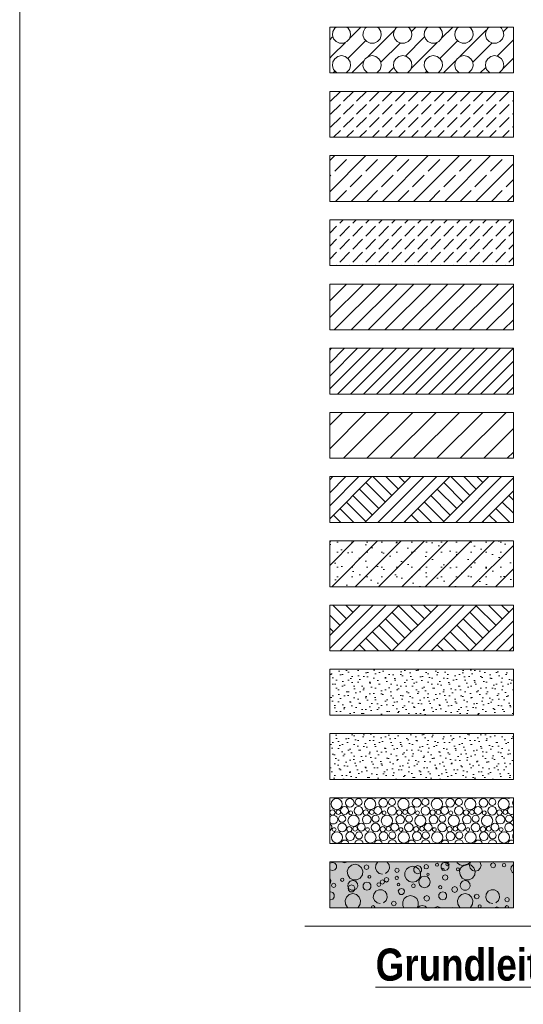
# Model space of a CAD drawing. Header units: metres. Extents: x -89 to 754, y -195 to 69.
# Tile 310 of 327: x 727.11 to 729.86, y -189.09 to -183.72. Entities that reach past the tile are written whole.
import ezdxf

# ---------------------------------------------------------------- set-up
doc = ezdxf.new("R2010")
doc.units = ezdxf.units.M
doc.header["$MEASUREMENT"] = 0
for name, color, linetype in [('00 Linien_Kreise_Splines', 7, 'Continuous'), ('00 Schraffuren', 7, 'Continuous'), ('Neubau_00 Schraffuren', 7, 'Continuous'), ('Neubau_80 Raum Einfärbungen', 7, 'Continuous'), ('Neubau_90 Allgemein Beschriftung', 7, 'Continuous')]:
    doc.layers.add(name, color=color, linetype=linetype)
doc.styles.add('ERSTELLTER_STIL_2', font='ARIALN.TTF')
pattern_1 = [(45, (711.8165, -194.51643), (-0.106066, 0.106066), []), (45, (711.78114, -194.48108), (-0.212132, 0.212132), []), (45, (711.74578, -194.44572), (-0.212132, 0.212132), []), (135, (711.710427, -194.410367), (0.03535534, 0.03535534), [0.15, -0.15])]
pattern_2 = [(45, (711.816493, -194.416433), (-0.0318198, 0.0318198), [0, -0.03, 0, -0.045]), (110, (711.916493, -194.416433), (0.04228617, 0.01539091), [0, -0.022, 0, -0.038])]

# ---------------------------------------------------------------- blocks, each defined once
blk = doc.blocks.new('*X912', base_point=(711.8165, -194.5164))
at = {"layer": 'Neubau_00 Schraffuren', "color": 8, "linetype": 'Continuous', "lineweight": 18}
for centre, radius in [((728.8402, -187.9952), 0.0306), ((728.912, -187.9889), 0.0239), ((728.96, -187.9845), 0.0192), ((729.0221, -187.9952), 0.0306), ((729.0939, -187.9889), 0.0239), ((729.1419, -187.9845), 0.0192), ((729.2039, -187.9952), 0.0306), ((729.2757, -187.9889), 0.0239), ((729.3237, -187.9845), 0.0192), ((729.3858, -187.9952), 0.0306), ((729.4576, -187.9889), 0.0239), ((729.5056, -187.9845), 0.0192), ((729.5676, -187.9952), 0.0306), ((729.6394, -187.9889), 0.0239), ((729.6874, -187.9845), 0.0192), ((729.7495, -187.9952), 0.0306), ((728.8172, -188.0413), 0.0143), ((728.8491, -188.0395), 0.0125), ((728.8828, -188.0306), 0.0213), ((728.9595, -188.0317), 0.0237), ((728.999, -188.0413), 0.0143), ((729.031, -188.0395), 0.0125), ((729.0646, -188.0306), 0.0213), ((729.1414, -188.0317), 0.0237), ((729.1809, -188.0413), 0.0143), ((729.2128, -188.0395), 0.0125), ((729.2465, -188.0306), 0.0213), ((729.3232, -188.0317), 0.0237), ((729.3627, -188.0413), 0.0143), ((729.3947, -188.0395), 0.0125), ((729.4283, -188.0306), 0.0213), ((729.5051, -188.0317), 0.0237), ((729.5446, -188.0413), 0.0143), ((729.5765, -188.0395), 0.0125), ((729.6102, -188.0306), 0.0213), ((729.6869, -188.0317), 0.0237), ((729.7265, -188.0413), 0.0143), ((729.7584, -188.0395), 0.0125), ((728.87, -188.0755), 0.0192), ((728.9321, -188.0862), 0.0306), ((728.9165, -188.0433), 0.0103), ((729.0039, -188.0799), 0.0239), ((729.0519, -188.0755), 0.0192), ((729.1139, -188.0862), 0.0306), ((729.0983, -188.0433), 0.0103), ((729.1857, -188.0799), 0.0239), ((729.2337, -188.0755), 0.0192), ((729.2958, -188.0862), 0.0306), ((729.2802, -188.0433), 0.0103), ((729.3676, -188.0799), 0.0239), ((729.4156, -188.0755), 0.0192), ((729.4776, -188.0862), 0.0306), ((729.462, -188.0433), 0.0103), ((729.5494, -188.0799), 0.0239), ((729.5974, -188.0755), 0.0192), ((729.6595, -188.0862), 0.0306), ((729.6439, -188.0433), 0.0103), ((729.7313, -188.0799), 0.0239), ((729.7793, -188.0755), 0.0192), ((728.8265, -188.1343), 0.0103), ((728.8695, -188.1227), 0.0237), ((728.909, -188.1323), 0.0143), ((728.941, -188.1305), 0.0125), ((728.9746, -188.1216), 0.0213), ((729.0083, -188.1343), 0.0103), ((729.0514, -188.1227), 0.0237), ((729.0909, -188.1323), 0.0143), ((729.1228, -188.1305), 0.0125), ((729.1565, -188.1216), 0.0213), ((729.1902, -188.1343), 0.0103), ((729.2332, -188.1227), 0.0237), ((729.2727, -188.1323), 0.0143), ((729.3047, -188.1305), 0.0125), ((729.3383, -188.1216), 0.0213), ((729.372, -188.1343), 0.0103), ((729.4151, -188.1227), 0.0237), ((729.4546, -188.1323), 0.0143), ((729.4865, -188.1305), 0.0125), ((729.5202, -188.1216), 0.0213), ((729.5539, -188.1343), 0.0103), ((729.5969, -188.1227), 0.0237), ((729.6365, -188.1323), 0.0143), ((729.6684, -188.1305), 0.0125), ((729.7021, -188.1216), 0.0213), ((729.7357, -188.1343), 0.0103), ((728.8421, -188.1772), 0.0306), ((728.9139, -188.1709), 0.0239), ((728.9619, -188.1665), 0.0192), ((729.0239, -188.1772), 0.0306), ((729.0957, -188.1709), 0.0239), ((729.1437, -188.1665), 0.0192), ((729.2058, -188.1772), 0.0306), ((729.2776, -188.1709), 0.0239), ((729.3256, -188.1665), 0.0192), ((729.3876, -188.1772), 0.0306), ((729.4594, -188.1709), 0.0239), ((729.5074, -188.1665), 0.0192), ((729.5695, -188.1772), 0.0306), ((729.6413, -188.1709), 0.0239), ((729.6893, -188.1665), 0.0192), ((729.7514, -188.1772), 0.0306)]:
    blk.add_circle(centre, radius, dxfattribs=at)
for centre, radius, start, end in [((728.8246, -187.9523), 0.0103, 236.9078, 303.0922), ((728.8677, -187.9407), 0.0237, 239.0569, 300.9431), ((728.9072, -187.9503), 0.0143, 228.6709, 311.3291), ((728.9391, -187.9485), 0.0125, 266.0391, 273.9609), ((729.0065, -187.9523), 0.0103, 236.9078, 303.0922), ((729.0495, -187.9407), 0.0237, 239.0569, 300.9431), ((729.089, -187.9503), 0.0143, 228.6709, 311.3291), ((729.121, -187.9485), 0.0125, 266.0391, 273.9609), ((729.1883, -187.9523), 0.0103, 236.9078, 303.0922), ((729.2314, -187.9407), 0.0237, 239.0569, 300.9431), ((729.2709, -187.9503), 0.0143, 228.6709, 311.3291), ((729.3028, -187.9485), 0.0125, 266.0391, 273.9609), ((729.3702, -187.9523), 0.0103, 236.9078, 303.0922), ((729.4132, -187.9407), 0.0237, 239.0569, 300.9431), ((729.4527, -187.9503), 0.0143, 228.6709, 311.3291), ((729.4847, -187.9485), 0.0125, 266.0391, 273.9609), ((729.552, -187.9523), 0.0103, 236.9078, 303.0922), ((729.5951, -187.9407), 0.0237, 239.0569, 300.9431), ((729.6346, -187.9503), 0.0143, 228.6709, 311.3291), ((729.6665, -187.9485), 0.0125, 266.0391, 273.9609), ((729.7339, -187.9523), 0.0103, 236.9078, 303.0922), ((729.7769, -187.9407), 0.0237, 239.0569, 300.9431), ((729.8213, -187.9889), 0.0239, 143.0726, 216.9274), ((729.7921, -188.0306), 0.0213, 61.4666, 298.5334), ((728.822, -188.0799), 0.0239, 213.897, 146.103), ((728.7928, -188.1216), 0.0213, 296.3156, 63.6844), ((729.7788, -188.1227), 0.0237, 7.9978, 352.0022), ((728.9614, -188.2137), 0.0237, 6.5697, 173.4303), ((729.1432, -188.2137), 0.0237, 6.5697, 173.4303), ((729.3251, -188.2137), 0.0237, 6.5697, 173.4303), ((729.5069, -188.2137), 0.0237, 6.5697, 173.4303), ((729.6888, -188.2137), 0.0237, 6.5697, 173.4303), ((729.8231, -188.1709), 0.0239, 151.2964, 208.7036), ((728.7795, -188.2137), 0.0237, 6.5697, 16.3881), ((728.819, -188.2233), 0.0143, 59.061, 120.939), ((728.851, -188.2215), 0.0125, 56.7749, 123.2251), ((728.8846, -188.2126), 0.0213, 4.3736, 175.6264), ((729.0009, -188.2233), 0.0143, 59.061, 120.939), ((729.0328, -188.2215), 0.0125, 56.7749, 123.2251), ((729.0665, -188.2126), 0.0213, 4.3736, 175.6264), ((729.1827, -188.2233), 0.0143, 59.061, 120.939), ((729.2147, -188.2215), 0.0125, 56.7749, 123.2251), ((729.2483, -188.2126), 0.0213, 4.3736, 175.6264), ((729.3646, -188.2233), 0.0143, 59.061, 120.939), ((729.3965, -188.2215), 0.0125, 56.7749, 123.2251), ((729.4302, -188.2126), 0.0213, 4.3736, 175.6264), ((729.5465, -188.2233), 0.0143, 59.061, 120.939), ((729.5784, -188.2215), 0.0125, 56.7749, 123.2251), ((729.6121, -188.2126), 0.0213, 4.3736, 175.6264), ((729.7283, -188.2233), 0.0143, 59.061, 120.939), ((729.7602, -188.2215), 0.0125, 56.7749, 123.2251), ((729.7939, -188.2126), 0.0213, 67.012, 175.6264)]:
    blk.add_arc(centre, radius, start, end, dxfattribs=at)
blk = doc.blocks.new('*X913', base_point=(711.8165, -194.5164))
at = {"layer": 'Neubau_00 Schraffuren', "color": 8, "linetype": 'Continuous', "lineweight": 18}
for p, q in [((728.8047, -188.3177), (728.8022, -188.3211)), ((728.8022, -188.3504), (728.8047, -188.3538)), ((728.8178, -188.3135), (728.8047, -188.3177)), ((728.8309, -188.3177), (728.8178, -188.3135)), ((728.839, -188.3289), (728.8309, -188.3177)), ((728.8309, -188.3538), (728.839, -188.3426)), ((728.839, -188.3426), (728.839, -188.3289)), ((728.8713, -188.311), (728.8717, -188.3118)), ((728.8717, -188.3118), (728.8829, -188.3164)), ((728.8829, -188.3164), (728.8941, -188.3118)), ((728.8941, -188.3118), (728.8944, -188.311)), ((728.9049, -188.342), (728.8976, -188.3612)), ((728.9202, -188.3285), (728.9049, -188.342)), ((728.94, -188.3236), (728.9202, -188.3285)), ((728.9599, -188.3285), (728.94, -188.3236)), ((728.9752, -188.342), (728.9599, -188.3285)), ((728.9824, -188.3612), (728.9752, -188.342)), ((728.9934, -188.3299), (728.9896, -188.3391)), ((728.9896, -188.3391), (728.9934, -188.3483)), ((729.0026, -188.3261), (728.9934, -188.3299)), ((728.9934, -188.3483), (729.0026, -188.3521)), ((729.0118, -188.3299), (729.0026, -188.3261)), ((729.0026, -188.3521), (729.0118, -188.3483)), ((729.0156, -188.3391), (729.0118, -188.3299)), ((729.0118, -188.3483), (729.0156, -188.3391)), ((729.054, -188.3258), (729.0517, -188.344)), ((729.0517, -188.344), (729.0581, -188.3612)), ((729.0644, -188.311), (729.054, -188.3258)), ((729.1153, -188.3113), (729.1148, -188.311)), ((729.1255, -188.3265), (729.1153, -188.3113)), ((729.1207, -188.3618), (729.1275, -188.3448)), ((729.1275, -188.3448), (729.1255, -188.3265)), ((729.16, -188.3475), (729.1565, -188.356)), ((729.1684, -188.344), (729.16, -188.3475)), ((729.1768, -188.3475), (729.1684, -188.344)), ((729.1803, -188.356), (729.1768, -188.3475)), ((729.2198, -188.3506), (729.2114, -188.3681)), ((729.235, -188.3385), (729.2198, -188.3506)), ((729.2539, -188.3342), (729.235, -188.3385)), ((729.2728, -188.3385), (729.2539, -188.3342)), ((729.2684, -188.3347), (729.2603, -188.3458)), ((729.2603, -188.3458), (729.2603, -188.3596)), ((729.2814, -188.3304), (729.2684, -188.3347)), ((729.2879, -188.3506), (729.2728, -188.3385)), ((729.2945, -188.3347), (729.2814, -188.3304)), ((729.2963, -188.3681), (729.2879, -188.3506)), ((729.3026, -188.3458), (729.2945, -188.3347)), ((729.3026, -188.3596), (729.3026, -188.3458)), ((729.3192, -188.3288), (729.3157, -188.3372)), ((729.3157, -188.3372), (729.3192, -188.3457)), ((729.3276, -188.3253), (729.3192, -188.3288)), ((729.3192, -188.3457), (729.3276, -188.3492)), ((729.3361, -188.3288), (729.3276, -188.3253)), ((729.3276, -188.3492), (729.3361, -188.3457)), ((729.3396, -188.3372), (729.3361, -188.3288)), ((729.3361, -188.3457), (729.3396, -188.3372)), ((729.3806, -188.3203), (729.3781, -188.3262)), ((729.3781, -188.3262), (729.3806, -188.3322)), ((729.3865, -188.3179), (729.3806, -188.3203)), ((729.3806, -188.3322), (729.3865, -188.3346)), ((729.3924, -188.3203), (729.3865, -188.3179)), ((729.3865, -188.3346), (729.3924, -188.3322)), ((729.3949, -188.3262), (729.3924, -188.3203)), ((729.3924, -188.3322), (729.3949, -188.3262)), ((729.4165, -188.3177), (729.4084, -188.3289)), ((729.4084, -188.3289), (729.4084, -188.3426)), ((729.4084, -188.3426), (729.4165, -188.3538)), ((729.4149, -188.3465), (729.4132, -188.3506)), ((729.4132, -188.3506), (729.4149, -188.3547)), ((729.419, -188.3449), (729.4149, -188.3465)), ((729.4296, -188.3135), (729.4165, -188.3177)), ((729.423, -188.3465), (729.419, -188.3449)), ((729.4247, -188.3506), (729.423, -188.3465)), ((729.423, -188.3547), (729.4247, -188.3506)), ((729.4427, -188.3177), (729.4296, -188.3135)), ((729.4369, -188.3158), (729.4343, -188.3222)), ((729.4343, -188.3222), (729.4369, -188.3286)), ((729.4433, -188.3131), (729.4369, -188.3158)), ((729.4369, -188.3286), (729.4433, -188.3313)), ((729.4508, -188.3289), (729.4427, -188.3177)), ((729.4427, -188.3538), (729.4508, -188.3426)), ((729.4497, -188.3158), (729.4433, -188.3131)), ((729.4433, -188.3313), (729.4497, -188.3286)), ((729.4524, -188.3222), (729.4497, -188.3158)), ((729.4497, -188.3286), (729.4524, -188.3222)), ((729.4508, -188.3426), (729.4508, -188.3289)), ((729.4942, -188.3447), (729.4918, -188.3506)), ((729.4918, -188.3506), (729.4942, -188.3565)), ((729.5001, -188.3422), (729.4942, -188.3447)), ((729.4943, -188.311), (729.4962, -188.3149)), ((729.4962, -188.3149), (729.5113, -188.327)), ((729.5061, -188.3447), (729.5001, -188.3422)), ((729.5085, -188.3506), (729.5061, -188.3447)), ((729.5061, -188.3565), (729.5085, -188.3506)), ((729.5167, -188.342), (729.5095, -188.3612)), ((729.5113, -188.327), (729.5302, -188.3313)), ((729.532, -188.3285), (729.5167, -188.342)), ((729.5302, -188.3313), (729.5491, -188.327)), ((729.5519, -188.3236), (729.532, -188.3285)), ((729.5491, -188.327), (729.5643, -188.3149)), ((729.5717, -188.3285), (729.5519, -188.3236)), ((729.5674, -188.314), (729.5632, -188.3298)), ((729.5632, -188.3298), (729.5674, -188.3455)), ((729.5643, -188.3149), (729.5661, -188.311)), ((729.5704, -188.311), (729.5674, -188.314)), ((729.5674, -188.3455), (729.5789, -188.3571)), ((729.587, -188.342), (729.5717, -188.3285)), ((729.5943, -188.3612), (729.587, -188.342)), ((729.6104, -188.3571), (729.622, -188.3455)), ((729.622, -188.314), (729.6189, -188.311)), ((729.6262, -188.3298), (729.622, -188.314)), ((729.622, -188.3455), (729.6262, -188.3298)), ((729.6824, -188.3195), (729.6784, -188.3292)), ((729.6784, -188.3292), (729.6824, -188.3388)), ((729.692, -188.3155), (729.6824, -188.3195)), ((729.6824, -188.3388), (729.692, -188.3428)), ((729.7017, -188.3195), (729.692, -188.3155)), ((729.692, -188.3428), (729.7017, -188.3388)), ((729.7057, -188.3292), (729.7017, -188.3195)), ((729.7017, -188.3388), (729.7057, -188.3292)), ((729.7454, -188.3219), (729.7427, -188.3283)), ((729.7427, -188.3283), (729.7454, -188.3347)), ((729.7518, -188.3192), (729.7454, -188.3219)), ((729.7454, -188.3347), (729.7518, -188.3374)), ((729.7582, -188.3219), (729.7518, -188.3192)), ((729.7518, -188.3374), (729.7582, -188.3347)), ((729.7609, -188.3283), (729.7582, -188.3219)), ((729.7582, -188.3347), (729.7609, -188.3283)), ((729.7912, -188.3374), (729.789, -188.3528)), ((729.8014, -188.3257), (729.7912, -188.3374)), ((729.8022, -188.3255), (729.8014, -188.3257)), ((728.8089, -188.411), (728.8022, -188.3994)), ((728.8047, -188.3538), (728.8178, -188.358)), ((728.8178, -188.358), (728.8309, -188.3538)), ((728.8643, -188.4017), (728.8616, -188.4081)), ((728.8707, -188.3991), (728.8643, -188.4017)), ((728.8771, -188.4017), (728.8707, -188.3991)), ((728.8798, -188.4081), (728.8771, -188.4017)), ((728.8976, -188.3612), (728.9001, -188.3814)), ((728.9001, -188.3814), (728.9117, -188.3983)), ((728.9117, -188.3983), (728.9298, -188.4078)), ((728.9502, -188.4078), (728.9683, -188.3983)), ((728.9683, -188.3983), (728.98, -188.3814)), ((728.98, -188.3814), (728.9824, -188.3612)), ((729.0131, -188.3862), (729.0107, -188.3919)), ((729.0107, -188.3919), (729.0131, -188.3976)), ((729.0188, -188.3838), (729.0131, -188.3862)), ((729.0131, -188.3976), (729.0188, -188.4)), ((729.0246, -188.3862), (729.0188, -188.3838)), ((729.0188, -188.4), (729.0246, -188.3976)), ((729.027, -188.3919), (729.0246, -188.3862)), ((729.0246, -188.3976), (729.027, -188.3919)), ((729.0581, -188.3612), (729.0718, -188.3734)), ((729.0718, -188.3734), (729.0896, -188.3778)), ((729.1033, -188.3986), (729.0996, -188.4075)), ((729.1122, -188.3949), (729.1033, -188.3986)), ((729.1067, -188.3737), (729.1207, -188.3618)), ((729.1211, -188.3986), (729.1122, -188.3949)), ((729.1248, -188.4075), (729.1211, -188.3986)), ((729.1565, -188.356), (729.16, -188.3644)), ((729.1606, -188.3916), (729.1579, -188.398)), ((729.1579, -188.398), (729.1606, -188.4044)), ((729.16, -188.3644), (729.1684, -188.3679)), ((729.167, -188.3889), (729.1606, -188.3916)), ((729.1606, -188.4044), (729.167, -188.4071)), ((729.1734, -188.3916), (729.167, -188.3889)), ((729.167, -188.4071), (729.1734, -188.4044)), ((729.1684, -188.3679), (729.1768, -188.3644)), ((729.1761, -188.398), (729.1734, -188.3916)), ((729.1734, -188.4044), (729.1761, -188.398)), ((729.1768, -188.3644), (729.1803, -188.356)), ((729.2114, -188.3681), (729.2114, -188.3875)), ((729.2114, -188.3875), (729.2198, -188.4049)), ((729.2198, -188.4049), (729.235, -188.417)), ((729.2603, -188.3596), (729.2684, -188.3707)), ((729.2684, -188.3707), (729.2814, -188.375)), ((729.2728, -188.417), (729.2879, -188.4049)), ((729.2814, -188.375), (729.2945, -188.3707)), ((729.2911, -188.404), (729.2869, -188.4198)), ((729.2879, -188.4049), (729.2963, -188.3875)), ((729.3026, -188.3925), (729.2911, -188.404)), ((729.2945, -188.3707), (729.3026, -188.3596)), ((729.2963, -188.3875), (729.2963, -188.3681)), ((729.3184, -188.3883), (729.3026, -188.3925)), ((729.3341, -188.3925), (729.3184, -188.3883)), ((729.3329, -188.3732), (729.331, -188.3777)), ((729.331, -188.3777), (729.3329, -188.3822)), ((729.3374, -188.3713), (729.3329, -188.3732)), ((729.3329, -188.3822), (729.3374, -188.3841)), ((729.3456, -188.404), (729.3341, -188.3925)), ((729.342, -188.3732), (729.3374, -188.3713)), ((729.3374, -188.3841), (729.342, -188.3822)), ((729.3439, -188.3777), (729.342, -188.3732)), ((729.342, -188.3822), (729.3439, -188.3777)), ((729.3499, -188.4198), (729.3456, -188.404)), ((729.4149, -188.3547), (729.419, -188.3563)), ((729.42, -188.3852), (729.4156, -188.3958)), ((729.4156, -188.3958), (729.42, -188.4064)), ((729.4165, -188.3538), (729.4296, -188.358)), ((729.419, -188.3563), (729.423, -188.3547)), ((729.4306, -188.3808), (729.42, -188.3852)), ((729.4296, -188.358), (729.4427, -188.3538)), ((729.4412, -188.3852), (729.4306, -188.3808)), ((729.4456, -188.3958), (729.4412, -188.3852)), ((729.4412, -188.4064), (729.4456, -188.3958)), ((729.4942, -188.3565), (729.5001, -188.359)), ((729.5001, -188.359), (729.5061, -188.3565)), ((729.5095, -188.3612), (729.5119, -188.3814)), ((729.5119, -188.3814), (729.5235, -188.3983)), ((729.5235, -188.3983), (729.5416, -188.4078)), ((729.5621, -188.4078), (729.5802, -188.3983)), ((729.5789, -188.3571), (729.5947, -188.3613)), ((729.5802, -188.3983), (729.5918, -188.3814)), ((729.5918, -188.3814), (729.5943, -188.3612)), ((729.5947, -188.3613), (729.6104, -188.3571)), ((729.789, -188.3528), (729.7954, -188.3669)), ((729.7954, -188.3669), (729.8022, -188.3713)), ((728.8022, -188.4282), (728.8065, -188.4246)), ((728.8065, -188.4246), (728.8089, -188.411)), ((728.8157, -188.4302), (728.8122, -188.4386)), ((728.8122, -188.4386), (728.8157, -188.4469)), ((728.824, -188.4267), (728.8157, -188.4302)), ((728.8157, -188.4469), (728.824, -188.4504)), ((728.8324, -188.4302), (728.824, -188.4267)), ((728.824, -188.4504), (728.8324, -188.4469)), ((728.8359, -188.4386), (728.8324, -188.4302)), ((728.8324, -188.4469), (728.8359, -188.4386)), ((728.8616, -188.4081), (728.8643, -188.4145)), ((728.8643, -188.4145), (728.8707, -188.4172)), ((728.8707, -188.4172), (728.8771, -188.4145)), ((728.8771, -188.4145), (728.8798, -188.4081)), ((728.903, -188.4274), (728.9008, -188.4428)), ((728.9008, -188.4428), (728.9073, -188.4569)), ((728.9087, -188.4406), (728.9022, -188.4518)), ((728.9022, -188.4518), (728.9045, -188.4645)), ((728.9132, -188.4157), (728.903, -188.4274)), ((728.9073, -188.4569), (728.9203, -188.4653)), ((728.9208, -188.4362), (728.9087, -188.4406)), ((728.9281, -188.4113), (728.9132, -188.4157)), ((728.933, -188.4406), (728.9208, -188.4362)), ((728.943, -188.4157), (728.9281, -188.4113)), ((728.9298, -188.4078), (728.9502, -188.4078)), ((728.9394, -188.4518), (728.933, -188.4406)), ((728.9359, -188.4653), (728.9489, -188.4569)), ((728.9372, -188.4645), (728.9394, -188.4518)), ((728.9532, -188.4274), (728.943, -188.4157)), ((728.9489, -188.4569), (728.9554, -188.4428)), ((728.9554, -188.4428), (728.9532, -188.4274)), ((728.992, -188.4247), (728.9839, -188.4358)), ((728.9839, -188.4358), (728.9839, -188.4496)), ((728.9839, -188.4496), (728.992, -188.4607)), ((729.0051, -188.4204), (728.992, -188.4247)), ((729.0182, -188.4247), (729.0051, -188.4204)), ((729.0263, -188.4358), (729.0182, -188.4247)), ((729.0182, -188.4607), (729.0263, -188.4496)), ((729.0263, -188.4496), (729.0263, -188.4358)), ((729.0623, -188.4272), (729.0592, -188.4345)), ((729.0592, -188.4345), (729.0623, -188.4418)), ((729.0696, -188.4242), (729.0623, -188.4272)), ((729.0623, -188.4418), (729.0696, -188.4449)), ((729.0769, -188.4272), (729.0696, -188.4242)), ((729.0696, -188.4449), (729.0769, -188.4418)), ((729.0799, -188.4345), (729.0769, -188.4272)), ((729.0769, -188.4418), (729.0799, -188.4345)), ((729.0811, -188.4119), (729.0777, -188.42)), ((729.0777, -188.42), (729.0811, -188.4281)), ((729.0892, -188.4085), (729.0811, -188.4119)), ((729.0811, -188.4281), (729.0892, -188.4315)), ((729.0973, -188.4119), (729.0892, -188.4085)), ((729.0892, -188.4315), (729.0973, -188.4281)), ((729.1007, -188.42), (729.0973, -188.4119)), ((729.0973, -188.4281), (729.1007, -188.42)), ((729.0996, -188.4075), (729.1033, -188.4164)), ((729.1033, -188.4164), (729.1122, -188.4201)), ((729.1122, -188.4201), (729.1211, -188.4164)), ((729.1211, -188.4164), (729.1248, -188.4075)), ((729.1719, -188.4293), (729.1698, -188.4345)), ((729.1698, -188.4345), (729.1719, -188.4397)), ((729.1771, -188.4272), (729.1719, -188.4293)), ((729.1719, -188.4397), (729.1771, -188.4418)), ((729.1816, -188.4585), (729.1758, -188.4685)), ((729.1823, -188.4293), (729.1771, -188.4272)), ((729.1771, -188.4418), (729.1823, -188.4397)), ((729.1924, -188.4546), (729.1816, -188.4585)), ((729.1844, -188.4345), (729.1823, -188.4293)), ((729.1823, -188.4397), (729.1844, -188.4345)), ((729.2033, -188.4585), (729.1924, -188.4546)), ((729.209, -188.4685), (729.2033, -188.4585)), ((729.235, -188.417), (729.2539, -188.4213)), ((729.2511, -188.4334), (729.2481, -188.4406)), ((729.2481, -188.4406), (729.2511, -188.4478)), ((729.2583, -188.4305), (729.2511, -188.4334)), ((729.2511, -188.4478), (729.2583, -188.4507)), ((729.2539, -188.4213), (729.2728, -188.417)), ((729.2655, -188.4334), (729.2583, -188.4305)), ((729.2583, -188.4507), (729.2655, -188.4478)), ((729.2684, -188.4406), (729.2655, -188.4334)), ((729.2655, -188.4478), (729.2684, -188.4406)), ((729.2869, -188.4198), (729.2911, -188.4355)), ((729.2911, -188.4355), (729.3026, -188.4471)), ((729.3026, -188.4471), (729.3184, -188.4513)), ((729.3184, -188.4513), (729.3341, -188.4471)), ((729.3341, -188.4471), (729.3456, -188.4355)), ((729.3456, -188.4355), (729.3499, -188.4198)), ((729.398, -188.4423), (729.3953, -188.4487)), ((729.3953, -188.4487), (729.398, -188.4551)), ((729.4044, -188.4396), (729.398, -188.4423)), ((729.398, -188.4551), (729.4044, -188.4578)), ((729.4108, -188.4423), (729.4044, -188.4396)), ((729.4044, -188.4578), (729.4108, -188.4551)), ((729.4135, -188.4487), (729.4108, -188.4423)), ((729.4108, -188.4551), (729.4135, -188.4487)), ((729.42, -188.4064), (729.4306, -188.4108)), ((729.4306, -188.4108), (729.4412, -188.4064)), ((729.4717, -188.4494), (729.467, -188.4606)), ((729.4829, -188.4447), (729.4717, -188.4494)), ((729.4941, -188.4494), (729.4829, -188.4447)), ((729.4987, -188.4606), (729.4941, -188.4494)), ((729.5149, -188.4274), (729.5127, -188.4428)), ((729.5127, -188.4428), (729.5191, -188.4569)), ((729.525, -188.4157), (729.5149, -188.4274)), ((729.5191, -188.4569), (729.5322, -188.4653)), ((729.5399, -188.4113), (729.525, -188.4157)), ((729.5548, -188.4157), (729.5399, -188.4113)), ((729.5416, -188.4078), (729.5621, -188.4078)), ((729.5477, -188.4653), (729.5607, -188.4569)), ((729.565, -188.4274), (729.5548, -188.4157)), ((729.5607, -188.4569), (729.5672, -188.4428)), ((729.5672, -188.4428), (729.565, -188.4274)), ((728.8059, -188.4735), (728.8022, -188.4747)), ((728.819, -188.4777), (728.8059, -188.4735)), ((728.8271, -188.4889), (728.819, -188.4777)), ((728.819, -188.5138), (728.8271, -188.5026)), ((728.8271, -188.5026), (728.8271, -188.4889)), ((728.893, -188.502), (728.8858, -188.5212)), ((728.9083, -188.4885), (728.893, -188.502)), ((728.9045, -188.4645), (728.9144, -188.4728)), ((728.9282, -188.4836), (728.9083, -188.4885)), ((728.9144, -188.4728), (728.9273, -188.4728)), ((728.9203, -188.4653), (728.9359, -188.4653)), ((728.9273, -188.4728), (728.9372, -188.4645)), ((728.948, -188.4885), (728.9282, -188.4836)), ((728.9633, -188.502), (728.948, -188.4885)), ((728.9706, -188.5212), (728.9633, -188.502)), ((728.992, -188.4607), (729.0051, -188.465)), ((729.0051, -188.465), (729.0182, -188.4607)), ((729.0422, -188.4858), (729.0398, -188.504)), ((729.0398, -188.504), (729.0463, -188.5212)), ((729.0527, -188.4708), (729.0422, -188.4858)), ((729.069, -188.4624), (729.0527, -188.4708)), ((729.0874, -188.4626), (729.069, -188.4624)), ((729.1035, -188.4713), (729.0874, -188.4626)), ((729.1137, -188.4865), (729.1035, -188.4713)), ((729.1088, -188.5218), (729.1156, -188.5048)), ((729.1156, -188.5048), (729.1137, -188.4865)), ((729.1758, -188.4685), (729.1778, -188.4799)), ((729.1778, -188.4799), (729.1866, -188.4873)), ((729.1866, -188.4873), (729.1982, -188.4873)), ((729.1982, -188.4873), (729.207, -188.4799)), ((729.208, -188.5106), (729.1996, -188.5281)), ((729.207, -188.4799), (729.209, -188.4685)), ((729.2231, -188.4985), (729.208, -188.5106)), ((729.242, -188.4942), (729.2231, -188.4985)), ((729.2609, -188.4985), (729.242, -188.4942)), ((729.2761, -188.5106), (729.2609, -188.4985)), ((729.2845, -188.5281), (729.2761, -188.5106)), ((729.32, -188.4983), (729.3156, -188.5089)), ((729.3156, -188.5089), (729.32, -188.5195)), ((729.3306, -188.4939), (729.32, -188.4983)), ((729.3412, -188.4983), (729.3306, -188.4939)), ((729.3456, -188.5089), (729.3412, -188.4983)), ((729.3412, -188.5195), (729.3456, -188.5089)), ((729.4047, -188.4777), (729.3966, -188.4889)), ((729.3966, -188.4889), (729.3966, -188.5026)), ((729.3966, -188.5026), (729.4047, -188.5138)), ((729.4178, -188.4735), (729.4047, -188.4777)), ((729.4309, -188.4777), (729.4178, -188.4735)), ((729.439, -188.4889), (729.4309, -188.4777)), ((729.4309, -188.5138), (729.439, -188.5026)), ((729.439, -188.5026), (729.439, -188.4889)), ((729.467, -188.4606), (729.4717, -188.4718)), ((729.4717, -188.4718), (729.4829, -188.4764)), ((729.4829, -188.4764), (729.4941, -188.4718)), ((729.4941, -188.4718), (729.4987, -188.4606)), ((729.5049, -188.502), (729.4976, -188.5212)), ((729.5202, -188.4885), (729.5049, -188.502)), ((729.54, -188.4836), (729.5202, -188.4885)), ((729.5322, -188.4653), (729.5477, -188.4653)), ((729.5599, -188.4885), (729.54, -188.4836)), ((729.5752, -188.502), (729.5599, -188.4885)), ((729.5824, -188.5212), (729.5752, -188.502)), ((729.5934, -188.4899), (729.5896, -188.4991)), ((729.5896, -188.4991), (729.5934, -188.5083)), ((729.6026, -188.4861), (729.5934, -188.4899)), ((729.5934, -188.5083), (729.6026, -188.5121)), ((729.6118, -188.4899), (729.6026, -188.4861)), ((729.6026, -188.5121), (729.6118, -188.5083)), ((729.6156, -188.4991), (729.6118, -188.4899)), ((729.6118, -188.5083), (729.6156, -188.4991)), ((729.654, -188.4858), (729.6517, -188.504)), ((729.6517, -188.504), (729.6581, -188.5212)), ((729.6645, -188.4708), (729.654, -188.4858)), ((729.6808, -188.4624), (729.6645, -188.4708)), ((729.6992, -188.4626), (729.6808, -188.4624)), ((729.7153, -188.4713), (729.6992, -188.4626)), ((729.7255, -188.4865), (729.7153, -188.4713)), ((729.7207, -188.5218), (729.7275, -188.5048)), ((729.7275, -188.5048), (729.7255, -188.4865)), ((729.76, -188.5075), (729.7565, -188.516)), ((729.7684, -188.504), (729.76, -188.5075)), ((729.7768, -188.5075), (729.7684, -188.504)), ((729.7803, -188.516), (729.7768, -188.5075)), ((728.8022, -188.5168), (728.8059, -188.518)), ((728.8059, -188.518), (728.819, -188.5138)), ((728.8858, -188.5212), (728.8882, -188.5414)), ((728.8882, -188.5414), (728.8999, -188.5583)), ((728.8999, -188.5583), (728.9051, -188.561)), ((728.9513, -188.561), (728.9565, -188.5583)), ((728.9565, -188.5583), (728.9681, -188.5414)), ((728.9681, -188.5414), (728.9706, -188.5212)), ((729.0321, -188.5516), (729.0294, -188.558)), ((729.0294, -188.558), (729.0306, -188.561)), ((729.0385, -188.5489), (729.0321, -188.5516)), ((729.0449, -188.5516), (729.0385, -188.5489)), ((729.0475, -188.558), (729.0449, -188.5516)), ((729.0463, -188.5212), (729.06, -188.5334)), ((729.0463, -188.561), (729.0475, -188.558)), ((729.06, -188.5334), (729.0778, -188.5378)), ((729.0949, -188.5337), (729.1088, -188.5218)), ((729.143, -188.5286), (729.1393, -188.5377)), ((729.1393, -188.5377), (729.143, -188.5468)), ((729.1521, -188.5249), (729.143, -188.5286)), ((729.143, -188.5468), (729.1521, -188.5505)), ((729.1612, -188.5286), (729.1521, -188.5249)), ((729.1521, -188.5505), (729.1612, -188.5468)), ((729.1649, -188.5377), (729.1612, -188.5286)), ((729.1612, -188.5468), (729.1649, -188.5377)), ((729.1996, -188.5281), (729.1996, -188.5475)), ((729.1996, -188.5475), (729.2061, -188.561)), ((729.278, -188.561), (729.2845, -188.5475)), ((729.2908, -188.5525), (729.2823, -188.561)), ((729.2845, -188.5475), (729.2845, -188.5281)), ((729.3065, -188.5483), (729.2908, -188.5525)), ((729.3223, -188.5525), (729.3065, -188.5483)), ((729.32, -188.5195), (729.3306, -188.5239)), ((729.3308, -188.561), (729.3223, -188.5525)), ((729.3306, -188.5239), (729.3412, -188.5195)), ((729.3762, -188.5591), (729.375, -188.561)), ((729.3891, -188.5543), (729.3762, -188.5591)), ((729.402, -188.5591), (729.3891, -188.5543)), ((729.4032, -188.561), (729.402, -188.5591)), ((729.4047, -188.5138), (729.4178, -188.518)), ((729.4178, -188.518), (729.4309, -188.5138)), ((729.4707, -188.5591), (729.466, -188.561)), ((729.4754, -188.561), (729.4707, -188.5591)), ((729.4976, -188.5212), (729.5001, -188.5414)), ((729.5001, -188.5414), (729.5117, -188.5583)), ((729.5117, -188.5583), (729.5169, -188.561)), ((729.5631, -188.561), (729.5683, -188.5583)), ((729.5683, -188.5583), (729.58, -188.5414)), ((729.58, -188.5414), (729.5824, -188.5212)), ((729.6131, -188.5462), (729.6107, -188.5519)), ((729.6107, -188.5519), (729.6131, -188.5576)), ((729.6188, -188.5438), (729.6131, -188.5462)), ((729.6131, -188.5576), (729.6188, -188.56)), ((729.6246, -188.5462), (729.6188, -188.5438)), ((729.6188, -188.56), (729.6246, -188.5576)), ((729.627, -188.5519), (729.6246, -188.5462)), ((729.6246, -188.5576), (729.627, -188.5519)), ((729.6581, -188.5212), (729.6718, -188.5334)), ((729.6718, -188.5334), (729.6896, -188.5378)), ((729.7033, -188.5586), (729.7023, -188.561)), ((729.7122, -188.5549), (729.7033, -188.5586)), ((729.7067, -188.5337), (729.7207, -188.5218)), ((729.7211, -188.5586), (729.7122, -188.5549)), ((729.7221, -188.561), (729.7211, -188.5586)), ((729.7565, -188.516), (729.76, -188.5244)), ((729.7606, -188.5516), (729.7579, -188.558)), ((729.7579, -188.558), (729.7592, -188.561)), ((729.76, -188.5244), (729.7684, -188.5279)), ((729.767, -188.5489), (729.7606, -188.5516)), ((729.7734, -188.5516), (729.767, -188.5489)), ((729.7684, -188.5279), (729.7768, -188.5244)), ((729.7761, -188.558), (729.7734, -188.5516)), ((729.7748, -188.561), (729.7761, -188.558)), ((729.7768, -188.5244), (729.7803, -188.516))]:
    blk.add_line(p, q, dxfattribs=at)
blk = doc.blocks.new('*X916', base_point=(711.8165, -194.5164))
at = {"layer": 'Neubau_00 Schraffuren', "color": 7, "linetype": 'Continuous', "lineweight": 13}
for p, q in [((728.8189, -183.7843), (728.8168, -183.805)), ((728.8293, -183.7663), (728.8189, -183.7843)), ((728.8366, -183.761), (728.8293, -183.7663)), ((728.9037, -183.7663), (728.8964, -183.761)), ((728.914, -183.7843), (728.9037, -183.7663)), ((728.9116, -183.8213), (728.9719, -183.761)), ((728.9162, -183.805), (728.914, -183.7843)), ((728.9856, -183.7843), (728.9834, -183.805)), ((728.996, -183.7663), (728.9856, -183.7843)), ((729.0033, -183.761), (728.996, -183.7663)), ((729.0116, -183.9213), (729.1547, -183.7782)), ((729.0703, -183.7663), (729.063, -183.761)), ((729.0685, -183.7644), (729.0719, -183.761)), ((729.0807, -183.7843), (729.0703, -183.7663)), ((729.0829, -183.805), (729.0807, -183.7843)), ((729.1523, -183.7843), (729.1501, -183.805)), ((729.1627, -183.7663), (729.1523, -183.7843)), ((729.17, -183.761), (729.1627, -183.7663)), ((729.237, -183.7663), (729.2297, -183.761)), ((729.2474, -183.7843), (729.237, -183.7663)), ((729.2496, -183.805), (729.2474, -183.7843)), ((729.2477, -183.7853), (729.2719, -183.761)), ((729.3189, -183.7843), (729.3168, -183.805)), ((729.3293, -183.7663), (729.3189, -183.7843)), ((729.3366, -183.761), (729.3293, -183.7663)), ((729.4037, -183.7663), (729.3964, -183.761)), ((729.414, -183.7843), (729.4037, -183.7663)), ((729.4116, -183.8213), (729.4719, -183.761)), ((729.4162, -183.805), (729.414, -183.7843)), ((729.4856, -183.7843), (729.4834, -183.805)), ((729.496, -183.7663), (729.4856, -183.7843)), ((729.5033, -183.761), (729.496, -183.7663)), ((729.5116, -183.9213), (729.6547, -183.7782)), ((729.5703, -183.7663), (729.563, -183.761)), ((729.5685, -183.7644), (729.5719, -183.761)), ((729.5807, -183.7843), (729.5703, -183.7663)), ((729.5829, -183.805), (729.5807, -183.7843)), ((729.6523, -183.7843), (729.6501, -183.805)), ((729.6627, -183.7663), (729.6523, -183.7843)), ((729.67, -183.761), (729.6627, -183.7663)), ((729.737, -183.7663), (729.7297, -183.761)), ((729.7474, -183.7843), (729.737, -183.7663)), ((729.7496, -183.805), (729.7474, -183.7843)), ((729.7477, -183.7853), (729.7719, -183.761)), ((728.8022, -183.8307), (728.8165, -183.8164)), ((728.8165, -183.8164), (728.8186, -183.8143)), ((728.8168, -183.805), (728.8232, -183.8248)), ((728.8232, -183.8248), (728.8371, -183.8402)), ((728.8371, -183.8402), (728.8561, -183.8487)), ((728.8769, -183.8487), (728.8959, -183.8402)), ((728.8959, -183.8402), (728.9098, -183.8248)), ((728.9018, -183.9311), (728.9978, -183.8351)), ((728.9098, -183.8248), (728.9162, -183.805)), ((728.9834, -183.805), (728.9899, -183.8248)), ((728.9899, -183.8248), (729.0038, -183.8402)), ((729.0038, -183.8402), (729.0228, -183.8487)), ((729.0436, -183.8487), (729.0625, -183.8402)), ((729.0625, -183.8402), (729.0765, -183.8248)), ((729.0765, -183.8248), (729.0829, -183.805)), ((729.1501, -183.805), (729.1565, -183.8248)), ((729.1565, -183.8248), (729.1704, -183.8402)), ((729.1704, -183.8402), (729.1894, -183.8487)), ((729.2102, -183.8487), (729.2292, -183.8402)), ((729.2143, -183.9186), (729.3165, -183.8164)), ((729.2292, -183.8402), (729.2431, -183.8248)), ((729.2431, -183.8248), (729.2496, -183.805)), ((729.3165, -183.8164), (729.3186, -183.8143)), ((729.3168, -183.805), (729.3232, -183.8248)), ((729.3232, -183.8248), (729.3371, -183.8402)), ((729.3371, -183.8402), (729.3561, -183.8487)), ((729.3769, -183.8487), (729.3959, -183.8402)), ((729.3959, -183.8402), (729.4098, -183.8248)), ((729.4018, -183.9311), (729.4978, -183.8351)), ((729.4098, -183.8248), (729.4162, -183.805)), ((729.4834, -183.805), (729.4899, -183.8248)), ((729.4899, -183.8248), (729.5038, -183.8402)), ((729.5038, -183.8402), (729.5228, -183.8487)), ((729.5436, -183.8487), (729.5625, -183.8402)), ((729.5625, -183.8402), (729.5765, -183.8248)), ((729.5765, -183.8248), (729.5829, -183.805)), ((729.6501, -183.805), (729.6565, -183.8248)), ((729.6565, -183.8248), (729.6704, -183.8402)), ((729.6704, -183.8402), (729.6894, -183.8487)), ((729.7102, -183.8487), (729.7292, -183.8402)), ((729.7143, -183.9186), (729.8022, -183.8307)), ((729.7292, -183.8402), (729.7431, -183.8248)), ((729.7431, -183.8248), (729.7496, -183.805)), ((728.8165, -183.9164), (728.888, -183.8449)), ((728.8561, -183.8487), (728.8769, -183.8487)), ((729.0228, -183.8487), (729.0436, -183.8487)), ((729.081, -183.9519), (729.1853, -183.8476)), ((729.1894, -183.8487), (729.2102, -183.8487)), ((729.3165, -183.9164), (729.388, -183.8449)), ((729.3561, -183.8487), (729.3769, -183.8487)), ((729.5228, -183.8487), (729.5436, -183.8487)), ((729.581, -183.9519), (729.6853, -183.8476)), ((729.6894, -183.8487), (729.7102, -183.8487)), ((728.8022, -183.9307), (728.8165, -183.9164)), ((728.8189, -183.951), (728.8168, -183.9717)), ((728.8293, -183.933), (728.8189, -183.951)), ((728.8462, -183.9208), (728.8293, -183.933)), ((728.8665, -183.9164), (728.8462, -183.9208)), ((728.8868, -183.9208), (728.8665, -183.9164)), ((728.9037, -183.933), (728.8868, -183.9208)), ((728.914, -183.951), (728.9037, -183.933)), ((728.9162, -183.9717), (728.914, -183.951)), ((728.9219, -184.011), (728.988, -183.9449)), ((728.9856, -183.951), (728.9834, -183.9717)), ((728.996, -183.933), (728.9856, -183.951)), ((729.0128, -183.9208), (728.996, -183.933)), ((729.0332, -183.9164), (729.0128, -183.9208)), ((729.0535, -183.9208), (729.0332, -183.9164)), ((729.0703, -183.933), (729.0535, -183.9208)), ((729.0807, -183.951), (729.0703, -183.933)), ((729.0829, -183.9717), (729.0807, -183.951)), ((729.1523, -183.951), (729.1501, -183.9717)), ((729.1627, -183.933), (729.1523, -183.951)), ((729.1795, -183.9208), (729.1627, -183.933)), ((729.1998, -183.9164), (729.1795, -183.9208)), ((729.2202, -183.9208), (729.1998, -183.9164)), ((729.237, -183.933), (729.2202, -183.9208)), ((729.2474, -183.951), (729.237, -183.933)), ((729.2449, -183.988), (729.3165, -183.9164)), ((729.2496, -183.9717), (729.2474, -183.951)), ((729.3189, -183.951), (729.3168, -183.9717)), ((729.3293, -183.933), (729.3189, -183.951)), ((729.3462, -183.9208), (729.3293, -183.933)), ((729.3665, -183.9164), (729.3462, -183.9208)), ((729.3868, -183.9208), (729.3665, -183.9164)), ((729.4037, -183.933), (729.3868, -183.9208)), ((729.414, -183.951), (729.4037, -183.933)), ((729.4162, -183.9717), (729.414, -183.951)), ((729.4219, -184.011), (729.488, -183.9449)), ((729.4856, -183.951), (729.4834, -183.9717)), ((729.496, -183.933), (729.4856, -183.951)), ((729.5128, -183.9208), (729.496, -183.933)), ((729.5332, -183.9164), (729.5128, -183.9208)), ((729.5535, -183.9208), (729.5332, -183.9164)), ((729.5703, -183.933), (729.5535, -183.9208)), ((729.5807, -183.951), (729.5703, -183.933)), ((729.5829, -183.9717), (729.5807, -183.951)), ((729.6523, -183.951), (729.6501, -183.9717)), ((729.6627, -183.933), (729.6523, -183.951)), ((729.6795, -183.9208), (729.6627, -183.933)), ((729.6998, -183.9164), (729.6795, -183.9208)), ((729.7202, -183.9208), (729.6998, -183.9164)), ((729.737, -183.933), (729.7202, -183.9208)), ((729.7474, -183.951), (729.737, -183.933)), ((729.7449, -183.988), (729.8022, -183.9307)), ((729.7496, -183.9717), (729.7474, -183.951)), ((728.8168, -183.9717), (728.8232, -183.9914)), ((728.8219, -184.011), (728.8311, -184.0018)), ((728.8232, -183.9914), (728.8371, -184.0069)), ((728.8959, -184.0069), (728.9098, -183.9914)), ((728.9098, -183.9914), (728.9162, -183.9717)), ((728.9834, -183.9717), (728.9899, -183.9914)), ((728.9899, -183.9914), (729.0038, -184.0069)), ((729.0625, -184.0069), (729.0765, -183.9914)), ((729.0765, -183.9914), (729.0829, -183.9717)), ((729.1219, -184.011), (729.152, -183.9809)), ((729.1501, -183.9717), (729.1565, -183.9914)), ((729.1565, -183.9914), (729.1704, -184.0069)), ((729.2292, -184.0069), (729.2431, -183.9914)), ((729.2431, -183.9914), (729.2496, -183.9717)), ((729.3168, -183.9717), (729.3232, -183.9914)), ((729.3219, -184.011), (729.3311, -184.0018)), ((729.3232, -183.9914), (729.3371, -184.0069)), ((729.3959, -184.0069), (729.4098, -183.9914)), ((729.4098, -183.9914), (729.4162, -183.9717)), ((729.4834, -183.9717), (729.4899, -183.9914)), ((729.4899, -183.9914), (729.5038, -184.0069)), ((729.5625, -184.0069), (729.5765, -183.9914)), ((729.5765, -183.9914), (729.5829, -183.9717)), ((729.6219, -184.011), (729.652, -183.9809)), ((729.6501, -183.9717), (729.6565, -183.9914)), ((729.6565, -183.9914), (729.6704, -184.0069)), ((729.7292, -184.0069), (729.7431, -183.9914)), ((729.7431, -183.9914), (729.7496, -183.9717)), ((728.8371, -184.0069), (728.8464, -184.011)), ((728.8866, -184.011), (728.8959, -184.0069)), ((729.0038, -184.0069), (729.013, -184.011)), ((729.0533, -184.011), (729.0625, -184.0069)), ((729.1704, -184.0069), (729.1797, -184.011)), ((729.22, -184.011), (729.2292, -184.0069)), ((729.3371, -184.0069), (729.3464, -184.011)), ((729.3866, -184.011), (729.3959, -184.0069)), ((729.5038, -184.0069), (729.513, -184.011)), ((729.5533, -184.011), (729.5625, -184.0069)), ((729.6704, -184.0069), (729.6797, -184.011)), ((729.72, -184.011), (729.7292, -184.0069))]:
    blk.add_line(p, q, dxfattribs=at)

msp = doc.modelspace()

# ---------------------------------------------------------------- hatches: boundary and pattern name
at = {"layer": '00 Schraffuren', "linetype": 'Continuous', "lineweight": 18, "true_color": 0x1f1f1f}
h = msp.add_hatch(dxfattribs=at)
h.set_pattern_fill('Beton_Stahlbeton_0002', color=250, style=0, pattern_type=2)
h.set_pattern_definition([(45, (711.81649, -194.51643), (-0.0848528, 0.0848528), []), (45, (711.77407, -194.47401), (-0.0848528, 0.0848528), [0.09, -0.03])])
h.paths.add_polyline_path([(728.8022, -184.711), (729.8022, -184.711), (729.8022, -184.461), (728.8022, -184.461)])
h = msp.add_hatch(dxfattribs=at)
h.set_pattern_fill('Hochlochziegel_0002', color=250, style=0, pattern_type=2)
h.set_pattern_definition([(45, (711.816493, -194.516433), (-0.03535534, 0.03535534), [])])
h.paths.add_polyline_path([(728.8022, -185.511), (729.8022, -185.511), (729.8022, -185.761), (728.8022, -185.761)])
h = msp.add_hatch(dxfattribs=at)
h.set_pattern_fill('Mauerziegel_0002', color=250, style=0, pattern_type=2)
h.set_pattern_definition([(45, (711.81649, -194.51643), (-0.0636396, 0.0636396), [])])
h.paths.add_polyline_path([(728.8022, -185.861), (729.8022, -185.861), (729.8022, -186.111), (728.8022, -186.111)])
at = {"layer": 'Neubau_00 Schraffuren', "linetype": 'Continuous', "lineweight": 13}
h = msp.add_hatch(dxfattribs=at)
h.set_pattern_fill('Beton_unbewehrt_0002', style=0, pattern_type=2)
h.set_pattern_definition([(45, (729.30222, -184.23601), (-0.07071, 0.07071), [0.075, -0.025]), (45, (729.30222, -184.1653), (-0.07071, 0.07071), [0.075, -0.025])])
h.paths.add_polyline_path([(728.8022, -184.361), (729.8022, -184.361), (729.8022, -184.111), (728.8022, -184.111)])
h = msp.add_hatch(dxfattribs=at)
h.set_pattern_fill('Beton_unbewehrt_0002', style=0, pattern_type=2)
h.set_pattern_definition([(45, (711.81649, -194.51643), (-0.0707107, 0.0707107), [0.075, -0.025]), (45, (711.81649, -194.44572), (-0.0707107, 0.0707107), [0.075, -0.025])])
h.paths.add_polyline_path([(728.8022, -185.061), (729.8022, -185.061), (729.8022, -184.811), (728.8022, -184.811)])
h = msp.add_hatch(dxfattribs=at)
h.set_pattern_fill('MW_Kalksandstein_0002', style=0, pattern_type=2)
h.set_pattern_definition([(45, (711.816493, -194.51643), (-0.04596194, 0.04596194), [])])
h.paths.add_polyline_path([(728.8022, -185.161), (729.8022, -185.161), (729.8022, -185.411), (728.8022, -185.411)])
at = {"layer": 'Neubau_00 Schraffuren', "linetype": 'Continuous', "lineweight": 18, "true_color": 0xa88f73}
h = msp.add_hatch(dxfattribs=at)
h.set_pattern_fill('Natur_Boden_gewachsen_0002', color=33, style=0, pattern_type=2)
h.set_pattern_definition(pattern_1)
h.paths.add_polyline_path([(728.8022, -186.211), (729.8022, -186.211), (729.8022, -186.461), (728.8022, -186.461)])
at = {"layer": 'Neubau_00 Schraffuren', "linetype": 'Continuous', "lineweight": 18}
h = msp.add_hatch(dxfattribs=at)
h.set_pattern_fill('Natur_Kies_1_0002', color=8, style=0, pattern_type=2)
h.set_pattern_definition([(45, (711.81649, -194.51643), (-0.0636396, 0.0636396), []), (90, (711.75285, -194.45279), (-0.081, 0), [0, -0.054, 0, -0.081]), (155, (711.81649, -194.38915), (0.03423208, 0.07341093), [0, -0.0396, 0, -0.0684])])
h.paths.add_polyline_path([(728.8022, -186.561), (729.8022, -186.561), (729.8022, -186.811), (728.8022, -186.811)])
at = {"layer": 'Neubau_00 Schraffuren', "linetype": 'Continuous', "lineweight": 13}
h = msp.add_hatch(dxfattribs=at)
h.set_pattern_fill('Natur_Boden_gewachsen_0002', style=0, pattern_type=2)
h.set_pattern_definition(pattern_1)
h.paths.add_polyline_path([(728.8022, -186.911), (729.8022, -186.911), (729.8022, -187.161), (728.8022, -187.161)])
at = {"layer": 'Neubau_00 Schraffuren', "linetype": 'Continuous', "lineweight": 18}
h = msp.add_hatch(dxfattribs=at)
h.set_pattern_fill('Natur_Sand_0002', color=8, style=0, pattern_type=2)
h.set_pattern_definition(pattern_2)
h.paths.add_polyline_path([(728.8022, -187.261), (729.8022, -187.261), (729.8022, -187.511), (728.8022, -187.511)])
h = msp.add_hatch(dxfattribs=at)
h.set_pattern_fill('Natur_Sand_0002', color=8, style=0, pattern_type=2)
h.set_pattern_definition(pattern_2)
h.paths.add_polyline_path([(728.8022, -187.611), (729.8022, -187.611), (729.8022, -187.861), (728.8022, -187.861)])
at = {"layer": 'Neubau_80 Raum Einfärbungen', "linetype": 'Continuous', "lineweight": 0, "true_color": 0x2a201c}
msp.add_hatch(color=250, dxfattribs=at).paths.add_polyline_path([(728.8022, -188.311), (729.8022, -188.311), (729.8022, -188.561), (728.8022, -188.561)])

# ---------------------------------------------------------------- linework, layer by layer
at = {"layer": '00 Linien_Kreise_Splines', "color": 30, "linetype": 'Continuous', "lineweight": 18, "true_color": 0xff7300}
msp.add_line((727.1144, -194.5164), (727.1144, -174.7289), dxfattribs=at)
at = {"layer": '00 Linien_Kreise_Splines', "color": 7, "linetype": 'Continuous', "lineweight": 13}
msp.add_line((737.916, -188.661), (728.666, -188.661), dxfattribs=at)
at = {"layer": '00 Schraffuren', "color": 7, "linetype": 'Continuous', "lineweight": 18, "flags": 128}
for points in [[(728.8022, -184.711), (729.8022, -184.711), (729.8022, -184.461), (728.8022, -184.461)], [(728.8022, -185.511), (729.8022, -185.511), (729.8022, -185.761), (728.8022, -185.761)], [(728.8022, -185.861), (729.8022, -185.861), (729.8022, -186.111), (728.8022, -186.111)]]:
    msp.add_lwpolyline(points, close=True, dxfattribs=at)
at = {"layer": 'Neubau_00 Schraffuren', "color": 7, "linetype": 'Continuous', "lineweight": 18, "flags": 128}
for points in [[(728.8022, -184.011), (729.8022, -184.011), (729.8022, -183.761), (728.8022, -183.761)], [(728.8022, -184.361), (729.8022, -184.361), (729.8022, -184.111), (728.8022, -184.111)], [(728.8022, -185.061), (729.8022, -185.061), (729.8022, -184.811), (728.8022, -184.811)], [(728.8022, -185.161), (729.8022, -185.161), (729.8022, -185.411), (728.8022, -185.411)], [(728.8022, -187.961), (729.8022, -187.961), (729.8022, -188.211), (728.8022, -188.211)], [(728.8022, -188.311), (729.8022, -188.311), (729.8022, -188.561), (728.8022, -188.561)]]:
    msp.add_lwpolyline(points, close=True, dxfattribs=at)
at = {"layer": 'Neubau_00 Schraffuren', "color": 7, "linetype": 'Continuous', "lineweight": 13, "flags": 128}
for points in [[(728.8022, -186.211), (729.8022, -186.211), (729.8022, -186.461), (728.8022, -186.461)], [(728.8022, -186.561), (729.8022, -186.561), (729.8022, -186.811), (728.8022, -186.811)], [(728.8022, -186.911), (729.8022, -186.911), (729.8022, -187.161), (728.8022, -187.161)], [(728.8022, -187.261), (729.8022, -187.261), (729.8022, -187.511), (728.8022, -187.511)], [(728.8022, -187.611), (729.8022, -187.611), (729.8022, -187.861), (728.8022, -187.861)]]:
    msp.add_lwpolyline(points, close=True, dxfattribs=at)

# ---------------------------------------------------------------- block references
at = {"layer": 'Neubau_00 Schraffuren', "color": 7, "linetype": 'Continuous', "lineweight": 13}
msp.add_blockref('*X916', (711.8165, -194.5164), dxfattribs=at)
at = {"layer": 'Neubau_00 Schraffuren', "color": 8, "linetype": 'Continuous', "lineweight": 18}
for name in ['*X912', '*X913']:
    msp.add_blockref(name, (711.8165, -194.5164), dxfattribs=at)

# ---------------------------------------------------------------- texts
at = {"layer": 'Neubau_90 Allgemein Beschriftung', "color": 7, "linetype": 'Continuous', "lineweight": 13, "insert": (729.0525, -188.7828), "char_height": 0.175, "attachment_point": 1, "style": 'ERSTELLTER_STIL_2'}
msp.add_mtext('\\A1;{\\pql;\\fArial Narrow|b1|i0|c0|p0;\\L\\W1.000000;\\LG\\fArial Narrow|b1|i0|c0|p0;\\W1.000000;rundleitungen}', dxfattribs=at)

doc.saveas('drawing.dxf')
